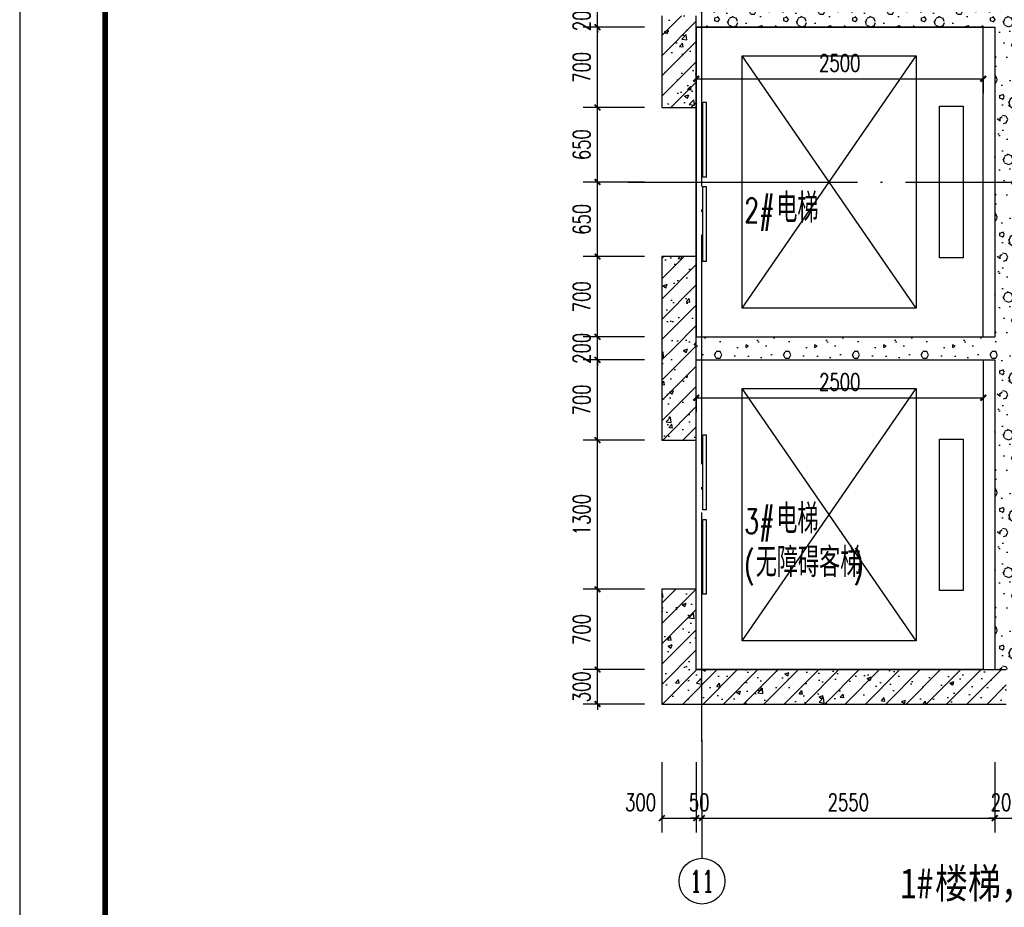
# Model space of a CAD drawing. Extents: x 797781 to 1255204, y 21234 to 1024248.
# Tile 855 of 1056: x 1146159 to 1154736, y 589958 to 597695. Entities that reach past the tile are written whole.
import ezdxf
from ezdxf.enums import TextEntityAlignment as Align

# ---------------------------------------------------------------- set-up
doc = ezdxf.new("R2010")
doc.units = 0
doc.header["$LTSCALE"] = 1000
doc.header["$MEASUREMENT"] = 0
doc.linetypes.add('230303生产综合楼-平面图_t8$0$DOTE', pattern=[2.42, 2, -0.2, 0.02, -0.2])
for name, color, linetype in [('230303生产综合楼-平面图_t8$0$A-PLAN-EVTR', 2, 'Continuous'), ('230303生产综合楼-平面图_t8$0$AXIS', 3, 'Continuous'), ('230303生产综合楼-平面图_t8$0$AXIS_TEXT', 7, 'Continuous'), ('230303生产综合楼-平面图_t8$0$DOTE', 1, '230303生产综合楼-平面图_t8$0$DOTE'), ('230303生产综合楼-平面图_t8$0$H-楼板留洞', 6, 'Continuous'), ('230303生产综合楼-平面图_t8$0$PUB_DIM', 3, 'Continuous'), ('230303生产综合楼-平面图_t8$0$PUB_HATCH', 8, 'Continuous'), ('230303生产综合楼-平面图_t8$0$PUB_TEXT', 7, 'Continuous'), ('230303生产综合楼-平面图_t8$0$WALL', 40, 'Continuous'), ('230303生产综合楼-平面图_t8$0$WINDOW', 4, 'Continuous'), ('AXIS_TEXT', 7, 'Continuous'), ('PUB_DIM', 3, 'Continuous'), ('PUB_TEXT', 7, 'Continuous'), ('PUB_TITLE', 4, 'Continuous')]:
    doc.layers.add(name, color=color, linetype=linetype)
doc.styles.add('230303生产综合楼-平面图_t8$0$-黑体', font='simhei.ttf', dxfattribs={"width": 0.8})
doc.styles.add('230303生产综合楼-平面图_t8$0$_TCH_AXIS', font='COMPLEX', dxfattribs={"bigfont": 'GBCBIG'})
doc.styles.add('230303生产综合楼-平面图_t8$0$_TCH_DIM', font='SIMPLEX', dxfattribs={"bigfont": 'GBCBIG'})
doc.styles.add('230303生产综合楼-平面图_T8$0$_TCH_DIM_T3', font='SIMPLEX', dxfattribs={"width": 0.705882, "bigfont": 'GBCBIG'})
doc.styles.add('_TCH_DIM_T3', font='SIMPLEX', dxfattribs={"width": 0.705882, "bigfont": 'GBCBIG'})
doc.styles.add('COMPLEX', font='COMPLEX')
doc.dimstyles.new('230303生产综合楼-平面图_T8$0$_TCH_ARCH&&50', dxfattribs={"dimtxt": 148.75, "dimasz": 50, "dimexe": 125, "dimexo": 150, "dimgap": 63.125, "dimtad": 1, "dimdec": 0, "dimzin": 0, "dimdsep": 46, "dimtxsty": '230303生产综合楼-平面图_T8$0$_TCH_DIM_T3', "dimblk": '230303生产综合楼-平面图_t8$0$_ArchTick', "dimcen": 0.09, "dimclrt": 7, "dimazin": 2, "dimtfac": 1, "dimtdec": 0, "dimtix": 1, "dimtmove": 2, "dimatfit": 3, "dimfxl": 1, "dimtolj": 1, "dimtzin": 0, "dimarcsym": 0})
doc.dimstyles.new('_TCH_ARCH&&50', dxfattribs={"dimtxt": 148.75, "dimasz": 50, "dimexe": 125, "dimexo": 150, "dimgap": 63.125, "dimtad": 1, "dimdec": 0, "dimzin": 0, "dimdsep": 46, "dimtxsty": '_TCH_DIM_T3', "dimblk": 'ARCHTICK', "dimcen": 0.09, "dimclrt": 7, "dimazin": 2, "dimtfac": 1, "dimtdec": 0, "dimtix": 1, "dimtmove": 2, "dimatfit": 3, "dimfxl": 1, "dimtolj": 1, "dimtzin": 0, "dimarcsym": 0})
pattern_1 = [(45, (0, 0), (-88.388348, 88.388348), []), (50, (0, 0), (358.63009, -31.37607), [37.5, -412.5]), (355, (0, 0), (-69.37567, 376.09607), [30, -330]), (100.4514, (29.9, -2.6), (289.25469, 344.71977), [31.8701, -350.57106]), (46.1842, (0, 100), (533.62052, -82.7595), [56.25, -618.75]), (96.6356, (44.47, 93.1), (467.33135, 487.05894), [47.80514, -525.8565]), (351.1842, (0, 100), (467.33097, 487.0593), [45, -495]), (21, (50, 75), (298.453526, -201.309445), [37.5, -412.5]), (326, (50, 75), (121.65767, 362.57502), [30, -330]), (71.4514, (74.87, 58.22), (420.11131, 161.26525), [31.8701, -350.57106]), (37.5, (0, 0), (6.079928, 166.446927), [0, -326, 0, -335, 0, -331.25]), (7.5, (0, 0), (131.534769, 197.205856), [0, -191, 0, -318.5, 0, -126.25]), (327.5, (-111.5, 0), (266.911218, -11.277436), [0, -125, 0, -390, 0, -517.5]), (317.5, (-161.5, 0), (291.593085, 50.05249), [0, -162.5, 0, -259, 0, -367.5])]
pattern_2 = [(0, (177, -183), (300, 600), [0, -600]), (0, (-174, -264), (300, 600), [0, -600]), (0, (21, -270), (300, 600), [0, -600]), (0, (234, -93), (300, 600), [0, -600]), (0, (-15, -300), (300, 600), [0, -600]), (0, (294, 285), (300, 600), [0, -600]), (0, (111, 237), (300, 600), [0, -600]), (0, (207, 162), (300, 600), [0, -600]), (0, (-282, 150), (300, 600), [0, -600]), (0, (12, 123), (300, 600), [0, -600]), (0, (-102, -30), (300, 600), [0, -600]), (0, (-96, -255), (300, 600), [0, -600]), (0, (129, -279), (300, 600), [0, -600]), (0, (294, -15), (300, 600), [0, -600]), (0, (-267, -108), (300, 600), [0, -600]), (0, (-216, -6), (300, 600), [0, -600]), (0, (18, -48), (300, 600), [0, -600]), (0, (-66, -135), (300, 600), [0, -600]), (0, (-114, 63), (300, 600), [0, -600]), (0, (-39, 288), (300, 600), [0, -600]), (0, (-243, -234), (300, 600), [0, -600]), (0, (87, 165), (300, 600), [0, -600]), (0, (-192, 174), (300, 600), [0, -600]), (0, (-240, 252), (300, 600), [0, -600]), (130.601294, (257.143, 97.143), (-1499.9999834, 1800.0000079), [26.34155, -11037.111]), (18.434949, (214.29, 108.57), (1499.9999945, 599.9999956), [27.10524, -3767.6279]), (90, (214.3, 82.86), (300, 600), [25.71428, -1174.28565]), (161.565051, (240, 74.29), (-1500.0000076, 599.999955), [27.10524, -3767.6279]), (53.130102, (240, 74.29), (300.000001, 600), [28.57143, -2971.4285]), (135, (262.86, -231.43), (-300.000036, 599.99996), [24.24366, -1672.8126]), (45, (228.57, -231.43), (299.999998, 599.999998), [24.24366, -1672.8126]), (135, (245.71, -248.57), (-300.000036, 599.99996), [24.24366, -1672.8126]), (45, (245.71, -248.57), (299.999998, 599.999998), [24.24366, -1672.8126]), (116.56505, (-25.7, 171.43), (-5e-05, 1199.99997), [31.94383, -638.8765]), (180, (-40, 200), (-300, 600), [34.28572, -565.71425]), (63.43495, (-88.57, 171.43), (3e-06, 1200), [31.94383, -638.8765]), (116.56505, (-74.3, 142.86), (-5e-05, 1199.99997), [31.94383, -638.8765]), (0, (-74.3, 142.86), (300, 600), [34.28572, -565.71425]), (63.43495, (-40, 142.86), (3e-06, 1200), [31.94383, -638.8765]), (107.102728, (200, -31.429), (-899.9999656, 3000.00000484), [38.86135, -16282.9025]), (143.972626, (188.57, 5.714), (-5699.9999277, 4199.9999952), [38.86135, -8122.02]), (180, (157.14, 28.6), (-300, 600), [37.14286, -562.8571]), (36.0273733, (88.57, 5.714), (5699.9999579, 4199.9999547), [38.86135, -8122.02]), (71.565051, (77.14, -28.57), (900.0000046, 2999.999995), [36.14032, -3758.5928]), (107.102728, (88.571, -65.714), (-899.9999656, 3000.00000484), [38.86135, -16282.9025]), (143.972626, (120, -88.57), (-5699.9999277, 4199.9999952), [38.86135, -8122.02]), (0, (120, -88.6), (300, 600), [37.14286, -562.8571]), (36.0273733, (157.143, -88.57), (5699.9999579, 4199.9999547), [38.86135, -8122.02]), (71.565051, (188.57, -65.71), (900.0000046, 2999.999995), [36.14032, -3758.5928]), (150.255118, (205.714, 248.57), (-900.000002, 599.9999926), [23.03502, -4814.3196]), (90, (185.7, 237.14), (300, 600), [22.85714, -1177.14275]), (29.744881, (185.714, 237.14), (900.0000005, 599.999997), [23.03502, -4814.3196]), (116.56505, (65.7, -177.14), (-5e-05, 1199.99997), [31.94383, -638.8765]), (168.690067, (51.43, -148.57), (-2700.000002, 599.999985), [29.13725, -6089.6855]), (41.185925, (0, -162.857), (7499.99995456, 6599.9999423), [30.37184, -12725.802]), (90, (0, -191.43), (300, 600), [28.57143, -1171.4285]), (138.814074, (22.857, -211.429), (-7499.9998667, 6600.00004204), [30.37184, -12725.802]), (16.6992442, (22.857, -211.429), (9899.9999255, 2999.9999686), [29.82945, -12498.5375]), (60.945396, (51.43, -202.857), (299.9999992, 599.9999947), [29.41609, -12325.3395]), (109.983106, (-185.714, 74.286), (-1500.00000565, 4199.9999889), [33.442, -14012.1975]), (155.556045, (-197.143, 105.714), (-3900.00001487, 1799.9999626), [34.52299, -14465.1315]), (24.4439547, (-260, 105.714), (3900.00000195, 1799.99999134), [34.52299, -14465.1315]), (70.0168934, (-271.429, 74.286), (1500.0000045, 4199.9999896), [33.442, -14012.1975]), (109.983106, (-260, 42.857), (-1500.00000565, 4199.9999889), [33.442, -14012.1975]), (160.016893, (-228.57, 31.43), (-1500.0000009, 599.9999727), [33.442, -6989.3775]), (19.9831065, (-228.57, 31.43), (1499.9999918, 599.999999), [33.442, -6989.3775]), (70.0168934, (-197.143, 42.857), (1500.0000045, 4199.9999896), [33.442, -14012.1975]), (122.005383, (37.14, 20), (-300.0000403, 599.9999694), [26.95423, -5633.434]), (18.434949, (-2.86, 34.29), (1499.9999945, 599.9999956), [27.10524, -3767.6279]), (90, (-2.86, 8.57), (300, 600), [25.71428, -1174.28565]), (161.565051, (22.86, 0), (-1500.0000076, 599.999955), [27.10524, -3767.6279]), (54.4623222, (22.857, 0), (2099.999997, 2999.9999955), [24.57807, -10298.2115]), (116.56505, (-137.14, -125.7), (-5e-05, 1199.99997), [31.94383, -638.8765]), (180, (-151.4, -97.14), (-300, 600), [31.42857, -568.5714]), (59.0362434, (-200, -125.714), (300.000001, 599.999997), [33.31973, -6963.822]), (120.963756, (-182.857, -154.286), (-300.000041, 599.9999724), [33.31973, -6963.822]), (0, (-182.86, -154.3), (300, 600), [31.42857, -568.5714]), (63.43495, (-151.43, -154.3), (3e-06, 1200), [31.94383, -638.8765])]

# ---------------------------------------------------------------- blocks, each defined once
blk = doc.blocks.new('_ArchTick')
at = {"color": 0, "linetype": 'ByBlock', "const_width": 0.4}
blk.add_lwpolyline([(-0.5, -0.5), (0.5, 0.5)], dxfattribs=at)
blk = doc.blocks.new('*D2516')
at = {"layer": 'Defpoints', "color": 0, "transparency": 16777216}
for p in [(1152052.7, 597327.4), (1154552.7, 597327.4), (1154552.7, 597180.1)]:
    blk.add_point(p, dxfattribs=at)
at = {"layer": 'PUB_DIM', "color": 0, "lineweight": -2, "transparency": 16777216}
for p, q in [((1152052.7, 597180.1), (1154552.7, 597180.1)), ((1152052.7, 597177.4), (1152052.7, 597055.1)), ((1154552.7, 597177.4), (1154552.7, 597055.1))]:
    blk.add_line(p, q, dxfattribs=at)
at = {"layer": 'PUB_DIM', "color": 0, "lineweight": -2, "transparency": 16777216, "xscale": 50, "yscale": 50, "zscale": 50, "rotation": 180}
blk.add_blockref('_ArchTick', (1152052.7, 597180.1), dxfattribs=at)
at = {"layer": 'PUB_DIM', "color": 0, "lineweight": -2, "transparency": 16777216, "xscale": 50, "yscale": 50, "zscale": 50}
blk.add_blockref('_ArchTick', (1154552.7, 597180.1), dxfattribs=at)
at = {"layer": 'PUB_DIM', "color": 7, "transparency": 16777216, "insert": (1153302.7, 597317.6), "char_height": 148.75, "attachment_point": 5, "style": '_TCH_DIM_T3'}
blk.add_mtext('\\A1;2500', dxfattribs=at)
blk = doc.blocks.new('*D2517')
at = {"layer": 'Defpoints', "color": 0, "transparency": 16777216}
for p in [(1152052.7, 594547), (1154552.7, 594547), (1154552.7, 594399.7)]:
    blk.add_point(p, dxfattribs=at)
at = {"layer": 'PUB_DIM', "color": 0, "lineweight": -2, "transparency": 16777216}
for p, q in [((1152052.7, 594399.7), (1154552.7, 594399.7)), ((1152052.7, 594397), (1152052.7, 594274.7)), ((1154552.7, 594397), (1154552.7, 594274.7))]:
    blk.add_line(p, q, dxfattribs=at)
at = {"layer": 'PUB_DIM', "color": 0, "lineweight": -2, "transparency": 16777216, "xscale": 50, "yscale": 50, "zscale": 50, "rotation": 180}
blk.add_blockref('_ArchTick', (1152052.7, 594399.7), dxfattribs=at)
at = {"layer": 'PUB_DIM', "color": 0, "lineweight": -2, "transparency": 16777216, "xscale": 50, "yscale": 50, "zscale": 50}
blk.add_blockref('_ArchTick', (1154552.7, 594399.7), dxfattribs=at)
at = {"layer": 'PUB_DIM', "color": 7, "transparency": 16777216, "insert": (1153302.7, 594537.2), "char_height": 148.75, "attachment_point": 5, "style": '_TCH_DIM_T3'}
blk.add_mtext('\\A1;2500', dxfattribs=at)
blk = doc.blocks.new('230303生产综合楼-平面图_t8$0$_ArchTick')
at = {"color": 0, "linetype": 'ByBlock', "const_width": 0.3}
blk.add_lwpolyline([(-0.5, -0.5), (0.5, 0.5)], dxfattribs=at)
blk = doc.blocks.new('*D3764')
at = {"layer": '230303生产综合楼-平面图_t8$0$PUB_DIM', "color": 0, "lineweight": -2, "transparency": 16777216}
for p, q in [((1151192.5, 592030), (1151192.5, 592080)), ((1151602.7, 592030), (1151067.5, 592030)), ((1151192.5, 591730), (1151192.5, 592030)), ((1151602.7, 591730), (1151067.5, 591730)), ((1151192.5, 591730), (1151192.5, 591680))]:
    blk.add_line(p, q, dxfattribs=at)
at = {"layer": 'Defpoints', "color": 0, "transparency": 16777216}
for p in [(1151192.5, 592030), (1151752.7, 592030), (1151752.7, 591730)]:
    blk.add_point(p, dxfattribs=at)
at = {"layer": '230303生产综合楼-平面图_t8$0$PUB_DIM', "color": 0, "lineweight": -2, "transparency": 16777216, "xscale": 50, "yscale": 50, "zscale": 50}
for p, rotation in [((1151192.5, 592030), 270), ((1151192.5, 591730), 90)]:
    blk.add_blockref('230303生产综合楼-平面图_t8$0$_ArchTick', p, dxfattribs=dict(at, rotation=rotation))
at = {"layer": '230303生产综合楼-平面图_t8$0$PUB_DIM', "color": 7, "transparency": 16777216, "insert": (1151055, 591880), "char_height": 148.75, "attachment_point": 5, "rotation": 90, "style": '230303生产综合楼-平面图_T8$0$_TCH_DIM_T3'}
blk.add_mtext('\\A1;300', dxfattribs=at)
blk = doc.blocks.new('*D3765')
at = {"layer": '230303生产综合楼-平面图_t8$0$PUB_DIM', "color": 0, "lineweight": -2, "transparency": 16777216}
for p, q in [((1151602.7, 592730), (1151067.5, 592730)), ((1151192.5, 592030), (1151192.5, 592730)), ((1151602.7, 592030), (1151067.5, 592030))]:
    blk.add_line(p, q, dxfattribs=at)
at = {"layer": 'Defpoints', "color": 0, "transparency": 16777216}
for p in [(1151192.5, 592730), (1151752.7, 592730), (1151752.7, 592030)]:
    blk.add_point(p, dxfattribs=at)
at = {"layer": '230303生产综合楼-平面图_t8$0$PUB_DIM', "color": 0, "lineweight": -2, "transparency": 16777216, "xscale": 50, "yscale": 50, "zscale": 50}
for p, rotation in [((1151192.5, 592730), 90), ((1151192.5, 592030), 270)]:
    blk.add_blockref('230303生产综合楼-平面图_t8$0$_ArchTick', p, dxfattribs=dict(at, rotation=rotation))
at = {"layer": '230303生产综合楼-平面图_t8$0$PUB_DIM', "color": 7, "transparency": 16777216, "insert": (1151055, 592380), "char_height": 148.75, "attachment_point": 5, "rotation": 90, "style": '230303生产综合楼-平面图_T8$0$_TCH_DIM_T3'}
blk.add_mtext('\\A1;700', dxfattribs=at)
blk = doc.blocks.new('*D3766')
at = {"layer": '230303生产综合楼-平面图_t8$0$PUB_DIM', "color": 0, "lineweight": -2, "transparency": 16777216}
for p, q in [((1151602.7, 594030), (1151067.5, 594030)), ((1151192.5, 592730), (1151192.5, 594030)), ((1151602.7, 592730), (1151067.5, 592730))]:
    blk.add_line(p, q, dxfattribs=at)
at = {"layer": 'Defpoints', "color": 0, "transparency": 16777216}
for p in [(1151192.5, 594030), (1151752.7, 594030), (1151752.7, 592730)]:
    blk.add_point(p, dxfattribs=at)
at = {"layer": '230303生产综合楼-平面图_t8$0$PUB_DIM', "color": 0, "lineweight": -2, "transparency": 16777216, "xscale": 50, "yscale": 50, "zscale": 50}
for p, rotation in [((1151192.5, 594030), 90), ((1151192.5, 592730), 270)]:
    blk.add_blockref('230303生产综合楼-平面图_t8$0$_ArchTick', p, dxfattribs=dict(at, rotation=rotation))
at = {"layer": '230303生产综合楼-平面图_t8$0$PUB_DIM', "color": 7, "transparency": 16777216, "insert": (1151055, 593380), "char_height": 148.75, "attachment_point": 5, "rotation": 90, "style": '230303生产综合楼-平面图_T8$0$_TCH_DIM_T3'}
blk.add_mtext('\\A1;1300', dxfattribs=at)
blk = doc.blocks.new('*D3767')
at = {"layer": '230303生产综合楼-平面图_t8$0$PUB_DIM', "color": 0, "lineweight": -2, "transparency": 16777216}
for p, q in [((1151602.7, 594730), (1151067.5, 594730)), ((1151192.5, 594030), (1151192.5, 594730)), ((1151602.7, 594030), (1151067.5, 594030))]:
    blk.add_line(p, q, dxfattribs=at)
at = {"layer": 'Defpoints', "color": 0, "transparency": 16777216}
for p in [(1151192.5, 594730), (1151752.7, 594730), (1151752.7, 594030)]:
    blk.add_point(p, dxfattribs=at)
at = {"layer": '230303生产综合楼-平面图_t8$0$PUB_DIM', "color": 0, "lineweight": -2, "transparency": 16777216, "xscale": 50, "yscale": 50, "zscale": 50}
for p, rotation in [((1151192.5, 594730), 90), ((1151192.5, 594030), 270)]:
    blk.add_blockref('230303生产综合楼-平面图_t8$0$_ArchTick', p, dxfattribs=dict(at, rotation=rotation))
at = {"layer": '230303生产综合楼-平面图_t8$0$PUB_DIM', "color": 7, "transparency": 16777216, "insert": (1151055, 594380), "char_height": 148.75, "attachment_point": 5, "rotation": 90, "style": '230303生产综合楼-平面图_T8$0$_TCH_DIM_T3'}
blk.add_mtext('\\A1;700', dxfattribs=at)
blk = doc.blocks.new('*D3768')
at = {"layer": '230303生产综合楼-平面图_t8$0$PUB_DIM', "color": 0, "lineweight": -2, "transparency": 16777216}
for p, q in [((1151192.5, 594930), (1151192.5, 594980)), ((1151602.7, 594930), (1151067.5, 594930)), ((1151192.5, 594730), (1151192.5, 594930)), ((1151602.7, 594730), (1151067.5, 594730)), ((1151192.5, 594730), (1151192.5, 594680))]:
    blk.add_line(p, q, dxfattribs=at)
at = {"layer": 'Defpoints', "color": 0, "transparency": 16777216}
for p in [(1151192.5, 594930), (1151752.7, 594930), (1151752.7, 594730)]:
    blk.add_point(p, dxfattribs=at)
at = {"layer": '230303生产综合楼-平面图_t8$0$PUB_DIM', "color": 0, "lineweight": -2, "transparency": 16777216, "xscale": 50, "yscale": 50, "zscale": 50}
for p, rotation in [((1151192.5, 594930), 270), ((1151192.5, 594730), 90)]:
    blk.add_blockref('230303生产综合楼-平面图_t8$0$_ArchTick', p, dxfattribs=dict(at, rotation=rotation))
at = {"layer": '230303生产综合楼-平面图_t8$0$PUB_DIM', "color": 7, "transparency": 16777216, "insert": (1151055, 594830), "char_height": 148.75, "attachment_point": 5, "rotation": 90, "style": '230303生产综合楼-平面图_T8$0$_TCH_DIM_T3'}
blk.add_mtext('\\A1;200', dxfattribs=at)
blk = doc.blocks.new('*D3769')
at = {"layer": '230303生产综合楼-平面图_t8$0$PUB_DIM', "color": 0, "lineweight": -2, "transparency": 16777216}
for p, q in [((1151602.7, 595630), (1151067.5, 595630)), ((1151192.5, 594930), (1151192.5, 595630)), ((1151602.7, 594930), (1151067.5, 594930))]:
    blk.add_line(p, q, dxfattribs=at)
at = {"layer": 'Defpoints', "color": 0, "transparency": 16777216}
for p in [(1151192.5, 595630), (1151752.7, 595630), (1151752.7, 594930)]:
    blk.add_point(p, dxfattribs=at)
at = {"layer": '230303生产综合楼-平面图_t8$0$PUB_DIM', "color": 0, "lineweight": -2, "transparency": 16777216, "xscale": 50, "yscale": 50, "zscale": 50}
for p, rotation in [((1151192.5, 595630), 90), ((1151192.5, 594930), 270)]:
    blk.add_blockref('230303生产综合楼-平面图_t8$0$_ArchTick', p, dxfattribs=dict(at, rotation=rotation))
at = {"layer": '230303生产综合楼-平面图_t8$0$PUB_DIM', "color": 7, "transparency": 16777216, "insert": (1151055, 595280), "char_height": 148.75, "attachment_point": 5, "rotation": 90, "style": '230303生产综合楼-平面图_T8$0$_TCH_DIM_T3'}
blk.add_mtext('\\A1;700', dxfattribs=at)
blk = doc.blocks.new('*D3770')
at = {"layer": '230303生产综合楼-平面图_t8$0$PUB_DIM', "color": 0, "lineweight": -2, "transparency": 16777216}
for p, q in [((1151602.7, 596280), (1151067.5, 596280)), ((1151192.5, 595630), (1151192.5, 596280)), ((1151602.7, 595630), (1151067.5, 595630))]:
    blk.add_line(p, q, dxfattribs=at)
at = {"layer": 'Defpoints', "color": 0, "transparency": 16777216}
for p in [(1151192.5, 596280), (1151752.7, 596280), (1151752.7, 595630)]:
    blk.add_point(p, dxfattribs=at)
at = {"layer": '230303生产综合楼-平面图_t8$0$PUB_DIM', "color": 0, "lineweight": -2, "transparency": 16777216, "xscale": 50, "yscale": 50, "zscale": 50}
for p, rotation in [((1151192.5, 596280), 90), ((1151192.5, 595630), 270)]:
    blk.add_blockref('230303生产综合楼-平面图_t8$0$_ArchTick', p, dxfattribs=dict(at, rotation=rotation))
at = {"layer": '230303生产综合楼-平面图_t8$0$PUB_DIM', "color": 7, "transparency": 16777216, "insert": (1151055, 595955), "char_height": 148.75, "attachment_point": 5, "rotation": 90, "style": '230303生产综合楼-平面图_T8$0$_TCH_DIM_T3'}
blk.add_mtext('\\A1;650', dxfattribs=at)
blk = doc.blocks.new('*D3771')
at = {"layer": '230303生产综合楼-平面图_t8$0$PUB_DIM', "color": 0, "lineweight": -2, "transparency": 16777216}
for p, q in [((1151602.7, 596930), (1151067.5, 596930)), ((1151192.5, 596280), (1151192.5, 596930)), ((1151602.7, 596280), (1151067.5, 596280))]:
    blk.add_line(p, q, dxfattribs=at)
at = {"layer": 'Defpoints', "color": 0, "transparency": 16777216}
for p in [(1151192.5, 596930), (1151752.7, 596930), (1151752.7, 596280)]:
    blk.add_point(p, dxfattribs=at)
at = {"layer": '230303生产综合楼-平面图_t8$0$PUB_DIM', "color": 0, "lineweight": -2, "transparency": 16777216, "xscale": 50, "yscale": 50, "zscale": 50}
for p, rotation in [((1151192.5, 596930), 90), ((1151192.5, 596280), 270)]:
    blk.add_blockref('230303生产综合楼-平面图_t8$0$_ArchTick', p, dxfattribs=dict(at, rotation=rotation))
at = {"layer": '230303生产综合楼-平面图_t8$0$PUB_DIM', "color": 7, "transparency": 16777216, "insert": (1151055, 596605), "char_height": 148.75, "attachment_point": 5, "rotation": 90, "style": '230303生产综合楼-平面图_T8$0$_TCH_DIM_T3'}
blk.add_mtext('\\A1;650', dxfattribs=at)
blk = doc.blocks.new('*D3772')
at = {"layer": '230303生产综合楼-平面图_t8$0$PUB_DIM', "color": 0, "lineweight": -2, "transparency": 16777216}
for p, q in [((1151602.7, 597630), (1151067.5, 597630)), ((1151192.5, 596930), (1151192.5, 597630)), ((1151602.7, 596930), (1151067.5, 596930))]:
    blk.add_line(p, q, dxfattribs=at)
at = {"layer": 'Defpoints', "color": 0, "transparency": 16777216}
for p in [(1151192.5, 597630), (1151752.7, 597630), (1151752.7, 596930)]:
    blk.add_point(p, dxfattribs=at)
at = {"layer": '230303生产综合楼-平面图_t8$0$PUB_DIM', "color": 0, "lineweight": -2, "transparency": 16777216, "xscale": 50, "yscale": 50, "zscale": 50}
for p, rotation in [((1151192.5, 597630), 90), ((1151192.5, 596930), 270)]:
    blk.add_blockref('230303生产综合楼-平面图_t8$0$_ArchTick', p, dxfattribs=dict(at, rotation=rotation))
at = {"layer": '230303生产综合楼-平面图_t8$0$PUB_DIM', "color": 7, "transparency": 16777216, "insert": (1151055, 597280), "char_height": 148.75, "attachment_point": 5, "rotation": 90, "style": '230303生产综合楼-平面图_T8$0$_TCH_DIM_T3'}
blk.add_mtext('\\A1;700', dxfattribs=at)
blk = doc.blocks.new('*D3773')
at = {"layer": '230303生产综合楼-平面图_t8$0$PUB_DIM', "color": 0, "lineweight": -2, "transparency": 16777216}
for p, q in [((1151192.5, 597830), (1151192.5, 597880)), ((1151602.7, 597830), (1151067.5, 597830)), ((1151192.5, 597630), (1151192.5, 597830)), ((1151602.7, 597630), (1151067.5, 597630)), ((1151192.5, 597630), (1151192.5, 597580))]:
    blk.add_line(p, q, dxfattribs=at)
at = {"layer": 'Defpoints', "color": 0, "transparency": 16777216}
for p in [(1151192.5, 597830), (1151752.7, 597830), (1151752.7, 597630)]:
    blk.add_point(p, dxfattribs=at)
at = {"layer": '230303生产综合楼-平面图_t8$0$PUB_DIM', "color": 0, "lineweight": -2, "transparency": 16777216, "xscale": 50, "yscale": 50, "zscale": 50}
for p, rotation in [((1151192.5, 597830), 270), ((1151192.5, 597630), 90)]:
    blk.add_blockref('230303生产综合楼-平面图_t8$0$_ArchTick', p, dxfattribs=dict(at, rotation=rotation))
at = {"layer": '230303生产综合楼-平面图_t8$0$PUB_DIM', "color": 7, "transparency": 16777216, "insert": (1151055, 597730), "char_height": 148.75, "attachment_point": 5, "rotation": 90, "style": '230303生产综合楼-平面图_T8$0$_TCH_DIM_T3'}
blk.add_mtext('\\A1;200', dxfattribs=at)
blk = doc.blocks.new('*D3778')
at = {"layer": '230303生产综合楼-平面图_t8$0$AXIS', "color": 0, "lineweight": -2, "transparency": 16777216}
for p, q in [((1151752.7, 591224.3), (1151752.7, 590610.6)), ((1152052.7, 591224.3), (1152052.7, 590610.6)), ((1151752.7, 590735.6), (1152052.7, 590735.6))]:
    blk.add_line(p, q, dxfattribs=at)
at = {"layer": 'Defpoints', "color": 0, "transparency": 16777216}
for p in [(1151752.7, 591374.3), (1152052.7, 591374.3), (1152052.7, 590735.6)]:
    blk.add_point(p, dxfattribs=at)
at = {"layer": '230303生产综合楼-平面图_t8$0$AXIS', "color": 0, "lineweight": -2, "transparency": 16777216, "xscale": 50, "yscale": 50, "zscale": 50, "rotation": 180}
blk.add_blockref('230303生产综合楼-平面图_t8$0$_ArchTick', (1151752.7, 590735.6), dxfattribs=at)
at = {"layer": '230303生产综合楼-平面图_t8$0$AXIS', "color": 0, "lineweight": -2, "transparency": 16777216, "xscale": 50, "yscale": 50, "zscale": 50}
blk.add_blockref('230303生产综合楼-平面图_t8$0$_ArchTick', (1152052.7, 590735.6), dxfattribs=at)
at = {"layer": '230303生产综合楼-平面图_t8$0$AXIS', "color": 7, "transparency": 16777216, "insert": (1151567.7, 590873.1), "char_height": 148.75, "attachment_point": 5, "style": '230303生产综合楼-平面图_T8$0$_TCH_DIM_T3'}
blk.add_mtext('\\A1;300', dxfattribs=at)
blk = doc.blocks.new('*D3779')
at = {"layer": '230303生产综合楼-平面图_t8$0$AXIS', "color": 0, "lineweight": -2, "transparency": 16777216}
for p, q in [((1152052.7, 591224.3), (1152052.7, 590610.6)), ((1152102.7, 591224.3), (1152102.7, 590610.6)), ((1152052.7, 590735.6), (1152002.7, 590735.6)), ((1152052.7, 590735.6), (1152102.7, 590735.6)), ((1152102.7, 590735.6), (1152152.7, 590735.6))]:
    blk.add_line(p, q, dxfattribs=at)
at = {"layer": 'Defpoints', "color": 0, "transparency": 16777216}
for p in [(1152052.7, 591374.3), (1152102.7, 591374.3), (1152102.7, 590735.6)]:
    blk.add_point(p, dxfattribs=at)
at = {"layer": '230303生产综合楼-平面图_t8$0$AXIS', "color": 0, "lineweight": -2, "transparency": 16777216, "xscale": 50, "yscale": 50, "zscale": 50}
blk.add_blockref('230303生产综合楼-平面图_t8$0$_ArchTick', (1152052.7, 590735.6), dxfattribs=at)
at = {"layer": '230303生产综合楼-平面图_t8$0$AXIS', "color": 0, "lineweight": -2, "transparency": 16777216, "xscale": 50, "yscale": 50, "zscale": 50, "rotation": 180}
blk.add_blockref('230303生产综合楼-平面图_t8$0$_ArchTick', (1152102.7, 590735.6), dxfattribs=at)
at = {"layer": '230303生产综合楼-平面图_t8$0$AXIS', "color": 7, "transparency": 16777216, "insert": (1152077.7, 590873.1), "char_height": 148.75, "attachment_point": 5, "style": '230303生产综合楼-平面图_T8$0$_TCH_DIM_T3'}
blk.add_mtext('\\A1;50', dxfattribs=at)
blk = doc.blocks.new('*D3780')
at = {"layer": '230303生产综合楼-平面图_t8$0$AXIS', "color": 0, "lineweight": -2, "transparency": 16777216}
for p, q in [((1152102.7, 591224.3), (1152102.7, 590610.6)), ((1154652.7, 591224.3), (1154652.7, 590610.6)), ((1152102.7, 590735.6), (1154652.7, 590735.6))]:
    blk.add_line(p, q, dxfattribs=at)
at = {"layer": 'Defpoints', "color": 0, "transparency": 16777216}
for p in [(1152102.7, 591374.3), (1154652.7, 591374.3), (1154652.7, 590735.6)]:
    blk.add_point(p, dxfattribs=at)
at = {"layer": '230303生产综合楼-平面图_t8$0$AXIS', "color": 0, "lineweight": -2, "transparency": 16777216, "xscale": 50, "yscale": 50, "zscale": 50, "rotation": 180}
blk.add_blockref('230303生产综合楼-平面图_t8$0$_ArchTick', (1152102.7, 590735.6), dxfattribs=at)
at = {"layer": '230303生产综合楼-平面图_t8$0$AXIS', "color": 0, "lineweight": -2, "transparency": 16777216, "xscale": 50, "yscale": 50, "zscale": 50}
blk.add_blockref('230303生产综合楼-平面图_t8$0$_ArchTick', (1154652.7, 590735.6), dxfattribs=at)
at = {"layer": '230303生产综合楼-平面图_t8$0$AXIS', "color": 7, "transparency": 16777216, "insert": (1153377.7, 590873.1), "char_height": 148.75, "attachment_point": 5, "style": '230303生产综合楼-平面图_T8$0$_TCH_DIM_T3'}
blk.add_mtext('\\A1;2550', dxfattribs=at)
blk = doc.blocks.new('*D3781')
at = {"layer": '230303生产综合楼-平面图_t8$0$AXIS', "color": 0, "lineweight": -2, "transparency": 16777216}
for p, q in [((1154652.7, 591224.3), (1154652.7, 590610.6)), ((1154852.7, 591224.3), (1154852.7, 590610.6)), ((1154652.7, 590735.6), (1154602.7, 590735.6)), ((1154652.7, 590735.6), (1154852.7, 590735.6)), ((1154852.7, 590735.6), (1154902.7, 590735.6))]:
    blk.add_line(p, q, dxfattribs=at)
at = {"layer": 'Defpoints', "color": 0, "transparency": 16777216}
for p in [(1154652.7, 591374.3), (1154852.7, 591374.3), (1154852.7, 590735.6)]:
    blk.add_point(p, dxfattribs=at)
at = {"layer": '230303生产综合楼-平面图_t8$0$AXIS', "color": 0, "lineweight": -2, "transparency": 16777216, "xscale": 50, "yscale": 50, "zscale": 50}
blk.add_blockref('230303生产综合楼-平面图_t8$0$_ArchTick', (1154652.7, 590735.6), dxfattribs=at)
at = {"layer": '230303生产综合楼-平面图_t8$0$AXIS', "color": 0, "lineweight": -2, "transparency": 16777216, "xscale": 50, "yscale": 50, "zscale": 50, "rotation": 180}
blk.add_blockref('230303生产综合楼-平面图_t8$0$_ArchTick', (1154852.7, 590735.6), dxfattribs=at)
at = {"layer": '230303生产综合楼-平面图_t8$0$AXIS', "color": 7, "transparency": 16777216, "insert": (1154752.7, 590873.1), "char_height": 148.75, "attachment_point": 5, "style": '230303生产综合楼-平面图_T8$0$_TCH_DIM_T3'}
blk.add_mtext('\\A1;200', dxfattribs=at)
blk = doc.blocks.new('_AXISO')
blk.add_circle((0, 0), 0.5)
at = {"layer": 'AXIS_TEXT', "style": 'COMPLEX', "width": 1.041667}
blk.add_attdef('A', text='', height=0.56, dxfattribs=at).set_placement((-0.25, -0.28), (0.25, -0.28), align=Align.FIT)
blk = doc.blocks.new('230303生产综合楼-平面图_t8$0$$DORLIB2D$00000127')
at = {"color": 0}
for points in [[(-0.5333, 0.7949), (-0.5333, 0.6904)], [(-0.0333, 0.7949), (-0.5333, 0.7949)], [(-0.0333, 0.7949), (-0.0333, 0.6904)], [(0.5333, 0.7949), (0.0333, 0.7949)], [(0.0333, 0.7949), (0.0333, 0.6904)], [(0.5333, 0.7949), (0.5333, 0.6904)], [(-0.0333, 0.6904), (-0.5333, 0.6904)], [(0.5333, 0.6904), (0.0333, 0.6904)], [(0.5, 0.5), (-0.5, 0.5)]]:
    blk.add_lwpolyline(points, dxfattribs=at)

msp = doc.modelspace()

# ---------------------------------------------------------------- hatches: boundary and pattern name
at = {"layer": '230303生产综合楼-平面图_t8$0$PUB_HATCH'}
h = msp.add_hatch(dxfattribs=at)
h.set_pattern_fill('加气混凝土', color=256, scale=50, style=0)
h.set_pattern_definition(pattern_2)
h.paths.add_polyline_path([(1152052.7, 597830), (1152052.7, 597630), (1154652.7, 597630), (1154719.4, 597730), (1154652.7, 597830)])
h = msp.add_hatch(dxfattribs=at)
h.set_pattern_fill('钢筋混凝土', color=256, scale=50, style=0)
h.set_pattern_definition(pattern_1)
h.paths.add_polyline_path([(1151752.7, 597730), (1151752.7, 596930), (1152052.7, 596930), (1152052.7, 597730)])
h = msp.add_hatch(dxfattribs=at)
h.set_pattern_fill('加气混凝土', color=256, scale=50, style=0)
h.set_pattern_definition(pattern_2)
h.paths.add_polyline_path([(1154719.4, 597730), (1154652.7, 597630), (1154652.7, 594930), (1154719.4, 594830), (1154852.7, 594830), (1154852.7, 597730)])
h = msp.add_hatch(dxfattribs=at)
h.set_pattern_fill('钢筋混凝土', color=256, scale=50, style=0)
h.set_pattern_definition(pattern_1)
h.paths.add_polyline_path([(1152052.7, 594830), (1152052.7, 595630), (1151752.7, 595630), (1151752.7, 594830)])
h = msp.add_hatch(dxfattribs=at)
h.set_pattern_fill('加气混凝土', color=256, scale=50, style=0)
h.set_pattern_definition(pattern_2)
h.paths.add_polyline_path([(1152052.7, 594930), (1152052.7, 594730), (1154652.7, 594730), (1154719.4, 594830), (1154652.7, 594930)])
h = msp.add_hatch(dxfattribs=at)
h.set_pattern_fill('钢筋混凝土', color=256, scale=50, style=0)
h.set_pattern_definition(pattern_1)
h.paths.add_polyline_path([(1151752.7, 594830), (1151752.7, 594030), (1152052.7, 594030), (1152052.7, 594830)])
h = msp.add_hatch(dxfattribs=at)
h.set_pattern_fill('加气混凝土', color=256, scale=50, style=0)
h.set_pattern_definition(pattern_2)
h.paths.add_polyline_path([(1154719.4, 594830), (1154652.7, 594730), (1154652.7, 592030), (1154852.7, 592030), (1154852.7, 594830)])
h = msp.add_hatch(dxfattribs=at)
h.set_pattern_fill('钢筋混凝土', color=256, scale=50, style=0)
h.set_pattern_definition(pattern_1)
h.paths.add_polyline_path([(1152052.7, 592030), (1152052.7, 592730), (1151752.7, 592730), (1151752.7, 591730)])
h = msp.add_hatch(dxfattribs=at)
h.set_pattern_fill('钢筋混凝土', color=256, scale=50, style=0)
h.set_pattern_definition(pattern_1)
h.paths.add_polyline_path([(1152052.7, 592030), (1151752.7, 591730), (1154752.7, 591730), (1154752.7, 592030)])

# ---------------------------------------------------------------- linework, layer by layer
at = {"layer": '230303生产综合楼-平面图_t8$0$A-PLAN-EVTR'}
for p, q in [((1152452.7, 595180), (1153967.7, 597380)), ((1153967.7, 595180), (1152452.7, 597380)), ((1152452.7, 597380), (1153967.7, 597380)), ((1152452.7, 595180), (1152452.7, 597380)), ((1153967.7, 597380), (1153967.7, 595180)), ((1154172.7, 596940), (1154377.7, 596940)), ((1154172.7, 595620), (1154172.7, 596940)), ((1154377.7, 596940), (1154377.7, 595620)), ((1154377.7, 595620), (1154172.7, 595620)), ((1153967.7, 595180), (1152452.7, 595180)), ((1152452.7, 592280), (1153967.7, 594480)), ((1153967.7, 592280), (1152452.7, 594480)), ((1152452.7, 594480), (1153967.7, 594480)), ((1152452.7, 592280), (1152452.7, 594480)), ((1153967.7, 594480), (1153967.7, 592280)), ((1154172.7, 594040), (1154377.7, 594040)), ((1154172.7, 592720), (1154172.7, 594040)), ((1154377.7, 594040), (1154377.7, 592720)), ((1154377.7, 592720), (1154172.7, 592720)), ((1153967.7, 592280), (1152452.7, 592280))]:
    msp.add_line(p, q, dxfattribs=at)
at = {"layer": '230303生产综合楼-平面图_t8$0$AXIS'}
msp.add_line((1152102.7, 591414.5), (1152102.7, 590385.6), dxfattribs=at)
at = {"layer": '230303生产综合楼-平面图_t8$0$DOTE'}
for p, q in [((1152102.7, 591400.2), (1152102.7, 601209.8)), ((1151456.4, 596280), (1161292.1, 596280))]:
    msp.add_line(p, q, dxfattribs=at)
at = {"layer": '230303生产综合楼-平面图_t8$0$H-楼板留洞'}
for points in [[(1154552.7, 597630), (1152052.7, 597630), (1152052.7, 594930), (1154552.7, 594930)], [(1152052.7, 594730), (1154552.7, 594730), (1154552.7, 592030), (1152052.7, 592030)]]:
    msp.add_lwpolyline(points, close=True, dxfattribs=at)
at = {"layer": '230303生产综合楼-平面图_t8$0$WALL'}
for p, q in [((1151752.7, 597730), (1151752.7, 596930)), ((1152052.7, 596930), (1152052.7, 597730)), ((1152052.7, 597630), (1154652.7, 597630)), ((1154652.7, 597630), (1154652.7, 594930)), ((1151752.7, 596930), (1152052.7, 596930)), ((1152052.7, 595630), (1151752.7, 595630)), ((1151752.7, 595630), (1151752.7, 594830)), ((1152052.7, 594830), (1152052.7, 595630)), ((1152052.7, 594930), (1154652.7, 594930)), ((1151752.7, 594830), (1151752.7, 594030)), ((1152052.7, 594030), (1152052.7, 594830)), ((1152052.7, 594730), (1154652.7, 594730)), ((1154652.7, 594730), (1154652.7, 592030)), ((1151752.7, 594030), (1152052.7, 594030)), ((1152052.7, 592730), (1151752.7, 592730)), ((1151752.7, 592730), (1151752.7, 591730)), ((1152052.7, 592030), (1152052.7, 592730)), ((1152052.7, 592030), (1154752.7, 592030)), ((1151752.7, 591730), (1154752.7, 591730))]:
    msp.add_line(p, q, dxfattribs=at)
at = {"layer": 'PUB_TITLE'}
msp.add_lwpolyline([(1146159.4, 575313.1), (1198709.4, 575313.1), (1198709.4, 605013.1), (1146159.4, 605013.1)], close=True, dxfattribs=at)
at = {"layer": 'PUB_TITLE', "const_width": 50}
msp.add_lwpolyline([(1146904.2, 575813.1), (1197704.2, 575813.1), (1197704.2, 604513.1), (1146904.2, 604513.1)], close=True, dxfattribs=at)

# ---------------------------------------------------------------- block references
at = {"layer": '230303生产综合楼-平面图_t8$0$AXIS'}
ref = msp.add_blockref('_AXISO', (1152102.7, 590185.6), dxfattribs=dict(at, xscale=400, yscale=400, zscale=400))
ref.add_attrib('A', '11', dxfattribs={"layer": '230303生产综合楼-平面图_t8$0$AXIS_TEXT', "ltscale": 2, "height": 184.38, "style": '230303生产综合楼-平面图_t8$0$_TCH_AXIS'}).set_placement((1151997.4, 590093.4), (1152208.1, 590093.4), align=Align.FIT)
at = {"layer": '230303生产综合楼-平面图_t8$0$WINDOW', "xscale": 1300, "yscale": 300, "zscale": 300, "rotation": 270}
for p in [(1151902.7, 596280), (1151902.7, 593380)]:
    msp.add_blockref('230303生产综合楼-平面图_t8$0$$DORLIB2D$00000127', p, dxfattribs=at)

# ---------------------------------------------------------------- texts
at = {"layer": '230303生产综合楼-平面图_t8$0$PUB_TEXT', "style": '230303生产综合楼-平面图_t8$0$_TCH_DIM'}
for s, p in [('电梯', (1152749.8, 595925.8)), ('电梯', (1152749.8, 593216.3)), ('无障碍客梯', (1152571.2, 592837.3))]:
    msp.add_text(s, height=255.32, dxfattribs=at).set_placement(p)
at = {"layer": '230303生产综合楼-平面图_t8$0$PUB_TEXT', "style": '230303生产综合楼-平面图_t8$0$_TCH_DIM', "width": 0.705882}
for s, p in [('2#', (1152471.2, 595925.8)), ('3#', (1152471.2, 593216.3)), ('(', (1152471.2, 592837.3)), (')', (1153422.3, 592837.3))]:
    msp.add_text(s, height=212.5, dxfattribs=at).set_placement(p)
at = {"layer": 'PUB_TEXT', "style": '230303生产综合楼-平面图_t8$0$-黑体', "width": 0.8}
for s, p in [('楼梯，', (1154132.5, 590035.6)), ('1#', (1153830, 590035.6))]:
    msp.add_text(s, height=262.87, dxfattribs=at).set_placement(p)

# ---------------------------------------------------------------- dimensions: what is measured, and where the dimension line sits
at = {"layer": '230303生产综合楼-平面图_t8$0$AXIS'}
dim = msp.add_linear_dim(base=(1152052.7, 590735.6), p1=(1151752.7, 591374.3), p2=(1152052.7, 591374.3), angle=0, dimstyle='230303生产综合楼-平面图_T8$0$_TCH_ARCH&&50', dxfattribs=at)
dim.commit()
dim.dimension.update_dxf_attribs({"geometry": '*D3778', "text_midpoint": (1151567.7, 590873.1), "dimtype": 161})
for p1, p2, picture, middle in [((1152052.7, 591374.3), (1152102.7, 591374.3), '*D3779', (1152077.7, 590873.1)), ((1152102.7, 591374.3), (1154652.7, 591374.3), '*D3780', (1153377.7, 590873.1)), ((1154652.7, 591374.3), (1154852.7, 591374.3), '*D3781', (1154752.7, 590873.1))]:
    dim = msp.add_aligned_dim(p1=p1, p2=p2, distance=-638.7, dimstyle='230303生产综合楼-平面图_T8$0$_TCH_ARCH&&50', dxfattribs=at)
    dim.commit()
    dim.dimension.update_dxf_attribs({"geometry": picture, "text_midpoint": middle})
at = {"layer": '230303生产综合楼-平面图_t8$0$PUB_DIM'}
for p1, p2, picture, middle in [((1151752.7, 597630), (1151752.7, 597830), '*D3773', (1151055, 597730)), ((1151752.7, 596930), (1151752.7, 597630), '*D3772', (1151055, 597280)), ((1151752.7, 596280), (1151752.7, 596930), '*D3771', (1151055, 596605)), ((1151752.7, 595630), (1151752.7, 596280), '*D3770', (1151055, 595955)), ((1151752.7, 594930), (1151752.7, 595630), '*D3769', (1151055, 595280)), ((1151752.7, 594730), (1151752.7, 594930), '*D3768', (1151055, 594830)), ((1151752.7, 594030), (1151752.7, 594730), '*D3767', (1151055, 594380)), ((1151752.7, 592730), (1151752.7, 594030), '*D3766', (1151055, 593380)), ((1151752.7, 592030), (1151752.7, 592730), '*D3765', (1151055, 592380)), ((1151752.7, 591730), (1151752.7, 592030), '*D3764', (1151055, 591880))]:
    dim = msp.add_aligned_dim(p1=p1, p2=p2, distance=560.2, dimstyle='230303生产综合楼-平面图_T8$0$_TCH_ARCH&&50', dxfattribs=at)
    dim.commit()
    dim.dimension.update_dxf_attribs({"geometry": picture, "text_midpoint": middle})
at = {"layer": 'PUB_DIM'}
for p1, p2, picture, middle in [((1152052.7, 597327.4), (1154552.7, 597327.4), '*D2516', (1153302.7, 597317.6)), ((1152052.7, 594547), (1154552.7, 594547), '*D2517', (1153302.7, 594537.2))]:
    dim = msp.add_aligned_dim(p1=p1, p2=p2, distance=-147.3, dimstyle='_TCH_ARCH&&50', dxfattribs=at)
    dim.commit()
    dim.dimension.update_dxf_attribs({"geometry": picture, "text_midpoint": middle})

doc.saveas('drawing.dxf')
